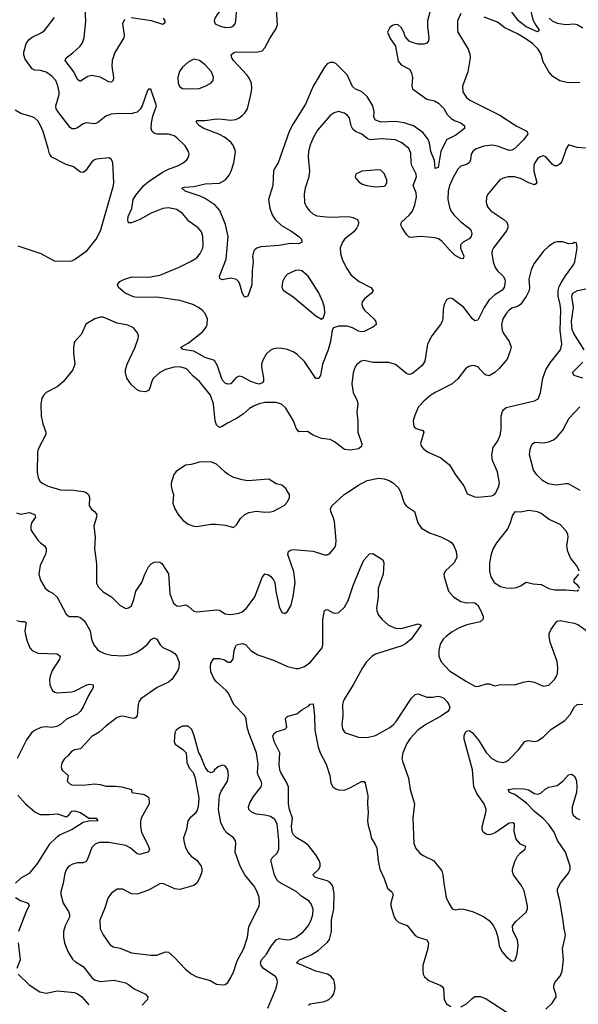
# Model space of a CAD drawing. Header units: inches. Extents: x 1682530 to 1839546, y 640742 to 791647.
# Tile 549 of 656: x 1793063 to 1796998, y 666377 to 673318. Entities that reach past the tile are written whole.
import ezdxf

# ---------------------------------------------------------------- set-up
doc = ezdxf.new("R2010")
doc.units = ezdxf.units.IN
doc.header["$MEASUREMENT"] = 0
doc.layers.add('B7696', color=7, linetype='Continuous')
doc.layers.add('B7697', color=7, linetype='Continuous')

msp = doc.modelspace()

# ---------------------------------------------------------------- linework, layer by layer
at = {"layer": 'B7696', "color": 5}
for points, elevation in [([(1793455.4, 670000), (1793511.2, 669991.2), (1793530, 669984.9), (1793546.4, 669970), (1793553.4, 669950), (1793552.7, 669890), (1793567.5, 669867.5), (1793590.8, 669850), (1793606.8, 669830), (1793604.9, 669810), (1793584.9, 669750), (1793594.9, 669670), (1793590.6, 669590), (1793603.2, 669483.2), (1793604.2, 669344.2), (1793618.6, 669318.6), (1793650, 669284.9), (1793710.4, 669250.4), (1793770, 669187.7), (1793810, 669167.7), (1793830, 669170.7), (1793850, 669186.8), (1793866.6, 669230), (1793882, 669290), (1793924, 669350), (1793945.4, 669410), (1793970, 669460.7), (1793990, 669482), (1794010, 669493.4), (1794030, 669496.3), (1794050, 669494), (1794064.5, 669484.5), (1794110, 669411), (1794121.4, 669270), (1794145.7, 669205.7), (1794170, 669186.3), (1794190, 669182.6), (1794230, 669192), (1794250, 669184.4), (1794290, 669148.7), (1794310, 669144.4), (1794450, 669158.7), (1794470, 669154.9), (1794510, 669128.8), (1794550, 669126), (1794610, 669134.9), (1794630, 669144.6), (1794661.1, 669170), (1794719.3, 669250), (1794770, 669386.8), (1794790, 669410.8), (1794810, 669407.3), (1794830, 669394), (1794850.4, 669370), (1794859.5, 669350), (1794867, 669290), (1794890, 669178), (1794910, 669138.8), (1794930, 669131), (1794950, 669146), (1794974.5, 669190), (1794990, 669252), (1795002.4, 669350), (1794993.3, 669426.7), (1794952, 669548), (1794956, 669570), (1794970, 669579.3), (1794990, 669583.7), (1795130, 669570.3), (1795210, 669544.6), (1795230, 669544.4), (1795246.3, 669553.7), (1795282, 669598), (1795290, 669618), (1795293.4, 669646.6), (1795279.6, 669779.6), (1795272.1, 669810), (1795254.2, 669850), (1795252.8, 669870), (1795260.7, 669890), (1795349.5, 669970.5), (1795393.4, 670000)], 560), ([(1794137.3, 670000), (1794145.7, 669970), (1794142.6, 669910), (1794155.3, 669870), (1794179.5, 669830), (1794212.2, 669790), (1794250, 669761.1), (1794290, 669747.2), (1794310, 669746), (1794410, 669762.6), (1794442.3, 669762.3), (1794513.7, 669753.7), (1794570, 669738), (1794590, 669758), (1794619.1, 669800.9), (1794649.7, 669830.3), (1794676.6, 669843.4), (1794730, 669854), (1794790, 669846), (1794830, 669848.4), (1794850, 669853.4), (1794926.8, 669893.2), (1794950, 669918), (1794963.7, 669950), (1794962.7, 669970), (1794945.2, 670000)], 580), ([(1795740.1, 670000), (1795745.3, 669990), (1795770.3, 669910), (1795788.5, 669888.5), (1795843.1, 669850), (1795866.5, 669770), (1795893.6, 669733.6), (1795950, 669701.3), (1796030, 669671.4), (1796090, 669642.6), (1796106.4, 669630), (1796120.3, 669610), (1796138.3, 669570), (1796142.3, 669530), (1796122.6, 669490), (1796060.4, 669430), (1796050.4, 669410), (1796052.7, 669390), (1796083.8, 669290), (1796118, 669250), (1796170, 669216.9), (1796210, 669208), (1796250.2, 669210.2), (1796270, 669206.3), (1796279.6, 669199.6), (1796290.1, 669190.1), (1796310.9, 669150.9), (1796327.6, 669110), (1796328.6, 669091.4), (1796307, 669073), (1796211.8, 669051.8), (1796159.5, 669030), (1796110, 669001.6), (1796067.2, 668970), (1796045.3, 668950), (1796025.3, 668914.7), (1796015.3, 668870), (1796014.9, 668830), (1796031.4, 668791.4), (1796090, 668728.8), (1796210, 668651.6), (1796270, 668618.9), (1796290, 668616.9), (1796350, 668637), (1796370, 668635.5), (1796410, 668622.4), (1796450, 668630.4), (1796550, 668628.7), (1796610, 668648.2), (1796650, 668654), (1796690, 668647.3), (1796750, 668620.5), (1796790, 668626.8), (1796830, 668667.3), (1796843.6, 668690), (1796851.1, 668710), (1796854.3, 668750), (1796850, 668794), (1796799.3, 668930), (1796792.7, 668970), (1796794, 668990), (1796803.9, 669016.1), (1796836.6, 669063.4), (1796850, 669077), (1796870, 669083.1), (1796970, 669062.9), (1796993.8, 669053.8), (1797090, 668985.3)], 560), ([(1796205.1, 670000), (1796214.8, 669974.8), (1796270, 669955.5), (1796290, 669953), (1796390, 669962), (1796408.7, 669970), (1796417.5, 669982.5), (1796425.4, 670000)], 580), ([(1793041.3, 669841.3), (1793070, 669833), (1793130, 669845), (1793168.5, 669830), (1793174.9, 669810), (1793145, 669770), (1793140.3, 669750), (1793142, 669722), (1793190.4, 669650), (1793208.2, 669630), (1793236.4, 669610), (1793249, 669589), (1793250.2, 669570), (1793244.7, 669550), (1793206.9, 669470), (1793198, 669410), (1793210, 669366), (1793243, 669310), (1793267.3, 669290), (1793295.4, 669275.4), (1793326, 669246), (1793390, 669126.7), (1793411.5, 669111.5), (1793470, 669110.2), (1793485.8, 669105.8), (1793519.5, 669079.5), (1793559, 669010), (1793568.1, 668950), (1793584.7, 668910), (1793610, 668878), (1793630, 668863.6), (1793667.5, 668847.5), (1793710, 668837.2), (1793790, 668833.8), (1793840.3, 668839.7), (1793883.7, 668856.3), (1793920.4, 668879.6), (1793963.3, 668916.7), (1793990, 668947.7), (1794010, 668960.7), (1794030, 668950.6), (1794052.7, 668910), (1794070, 668892.7), (1794130, 668866.7), (1794154.9, 668850), (1794170.3, 668830), (1794186.4, 668786.4), (1794184, 668750), (1794176.1, 668730), (1794134.1, 668665.9), (1794111.5, 668648.5), (1794030.1, 668609.9), (1793916.1, 668530), (1793902.2, 668510), (1793896.5, 668490), (1793891.3, 668410), (1793881.8, 668398.2), (1793870, 668392.4), (1793850, 668393.6), (1793790, 668407.2), (1793770, 668406.6), (1793750, 668398.5), (1793670, 668338), (1793623.5, 668296.5), (1793570, 668265.1), (1793490, 668178.9), (1793450, 668170.7), (1793430, 668160.4), (1793404.4, 668130), (1793374.9, 668105.1), (1793359.7, 668080.3), (1793355.3, 668050), (1793358, 668038), (1793364.6, 668024.6), (1793403.1, 667990), (1793396.3, 667950), (1793416.4, 667930), (1793430, 667924.8), (1793510, 667922.4), (1793590.2, 667930.2), (1793630, 667926.4), (1793670, 667915.8), (1793735.6, 667915.6), (1793782, 667910), (1793850.7, 667890.7), (1793852, 667870), (1793930, 667858.8), (1793950, 667851.3), (1793970, 667838), (1793975.5, 667810), (1793973.7, 667790), (1793919, 667690), (1793913.9, 667666.1), (1793914.4, 667630), (1793921.7, 667590), (1793971.2, 667490), (1793976.9, 667470), (1793969, 667451), (1793910, 667432.1), (1793890, 667438), (1793840.5, 667480.5), (1793810, 667496.5), (1793690, 667518.3), (1793622.2, 667517.8), (1793593.6, 667506.4), (1793570, 667482), (1793540, 667400), (1793530, 667384.2), (1793510, 667374), (1793470, 667373.7), (1793434.6, 667365.4), (1793409, 667351), (1793392.7, 667330), (1793381.4, 667298.6), (1793368.9, 667230), (1793351.7, 667170), (1793351.8, 667150), (1793368.8, 667090), (1793407.4, 667030), (1793414.3, 667010), (1793412.8, 666990), (1793384.2, 666930), (1793372.2, 666890), (1793372, 666850), (1793378.7, 666810), (1793402, 666750), (1793435.3, 666695.3), (1793455.9, 666675.9), (1793510, 666642.3), (1793570, 666565), (1793590, 666548.4), (1793630, 666537.8), (1793727.6, 666547.6), (1793808.6, 666528.6), (1793830, 666517.3), (1793870, 666485.1), (1793949.2, 666449.2), (1793965.3, 666430), (1793963.7, 666410), (1793924.4, 666370)], 540), ([(1797006, 669430), (1796986.6, 669470), (1796943.3, 669523.3), (1796923.5, 669570), (1796916.9, 669610), (1796927.6, 669670), (1796925.1, 669690), (1796915.1, 669710), (1796870, 669758.4), (1796793.9, 669793.9), (1796736.6, 669836.6), (1796710, 669849.6), (1796650, 669857.6), (1796590, 669846), (1796550, 669848.7), (1796534, 669826), (1796519.3, 669770), (1796502, 669730), (1796421.6, 669630), (1796398.4, 669590), (1796383.7, 669550), (1796372, 669490), (1796372.2, 669430), (1796381.3, 669390), (1796406, 669350), (1796450, 669321.3), (1796490, 669312.2), (1796529.6, 669310.4), (1796563.7, 669316.3), (1796590, 669326.8), (1796630, 669353.4), (1796681.2, 669341.2), (1796736, 669336), (1796790, 669308.7), (1796830, 669297.6), (1796910, 669298), (1796990, 669291.3), (1797002, 669298)], 580), ([(1794811.8, 666350), (1794869.7, 666490), (1794878.3, 666530), (1794876.9, 666550), (1794866.3, 666570), (1794779.6, 666630), (1794764.7, 666650), (1794759.7, 666670), (1794766.6, 666690), (1794800.4, 666730), (1794834.4, 666785.6), (1794870, 666832), (1794890, 666840.2), (1794950, 666832.3), (1794970, 666833.8), (1795010, 666850.3), (1795063, 666890), (1795094.7, 666930), (1795116.4, 666970), (1795128.6, 667010), (1795130, 667046), (1795119.3, 667079.3), (1795102.9, 667102.9), (1795050, 667137.7), (1795011.1, 667171.1), (1794890, 667237.4), (1794874.8, 667254.8), (1794857.5, 667290), (1794832.4, 667390), (1794842, 667410), (1794877, 667443), (1794887.8, 667470), (1794887.7, 667532.3), (1794875.7, 667650), (1794859.8, 667679.8), (1794830, 667701), (1794790, 667711.2), (1794730, 667717), (1794699.7, 667730), (1794676.4, 667750), (1794674.8, 667770), (1794683.7, 667796.3), (1794710, 667841.7), (1794764, 667910), (1794768.5, 667930), (1794763.1, 667950), (1794742.4, 667990), (1794738.5, 668010), (1794742.1, 668070), (1794730.8, 668150), (1794676.8, 668290), (1794666.2, 668330), (1794658.4, 668390), (1794649.8, 668409.8), (1794570.6, 668490.6), (1794532.7, 668570), (1794517.8, 668590), (1794449.8, 668650), (1794432.3, 668670), (1794422.3, 668690), (1794410, 668720.9), (1794406.3, 668753.7), (1794410, 668782.8), (1794430, 668814), (1794470, 668815.5), (1794504.9, 668804.9), (1794530, 668788.9), (1794550.8, 668789.2), (1794567.6, 668810), (1794572.6, 668870), (1794582, 668898), (1794590, 668910.3), (1794630, 668921.1), (1794653.6, 668913.6), (1794692.1, 668872.1), (1794740.9, 668840.9), (1794850, 668803.5), (1794950, 668759.3), (1795010, 668744.2), (1795030, 668745), (1795070, 668759.1), (1795110.5, 668789.5), (1795192.8, 668890), (1795198.4, 668910), (1795197.6, 669090), (1795210, 669153.4), (1795230, 669159.5), (1795270, 669136.9), (1795290, 669133.8), (1795310, 669139.6), (1795350, 669176.9), (1795375.9, 669224.1), (1795411.8, 669330), (1795478.4, 669490), (1795490, 669510.8), (1795527.3, 669552.7), (1795550, 669554), (1795621, 669510), (1795627.3, 669490), (1795624.4, 669410), (1795589.2, 669310), (1795589.2, 669250), (1795576.9, 669170), (1795577.8, 669150), (1795590, 669119.1), (1795615.8, 669090), (1795662, 669050), (1795710, 669029.3), (1795746.6, 669026.6), (1795770, 669030.2), (1795870, 669059.3), (1795890.5, 669050), (1795819.6, 668950), (1795781.7, 668918.3), (1795755.3, 668904.7), (1795570, 668844.1), (1795546, 668830), (1795505.8, 668790), (1795476.9, 668750), (1795412, 668628), (1795350.2, 668530), (1795342.3, 668510), (1795336.5, 668490), (1795340.2, 668410), (1795331.8, 668350), (1795337.7, 668317.7), (1795350, 668296.3), (1795358.8, 668290), (1795450, 668259.5), (1795510, 668257.4), (1795570, 668271.5), (1795670, 668328.5), (1795696.2, 668350), (1795714.8, 668370), (1795823.9, 668536.1), (1795850, 668560.4), (1795870, 668564.4), (1795930, 668543.1), (1795970, 668542), (1796010, 668548.5), (1796030, 668544.9), (1796050, 668534), (1796074.4, 668510), (1796086.7, 668490), (1796092.2, 668470), (1796086.4, 668450), (1796078.9, 668441.1), (1796035.5, 668410), (1795923.7, 668350), (1795866.5, 668310), (1795812.8, 668250), (1795790, 668216.3), (1795760.9, 668150), (1795756, 668110), (1795758.8, 668090), (1795802.4, 667970), (1795813.7, 667890), (1795844, 667790), (1795831.5, 667690), (1795838.7, 667510), (1795854.7, 667474.7), (1795882.5, 667442.5), (1795905.1, 667425.1), (1795977.3, 667390), (1796037, 667317), (1796044.9, 667290), (1796050.4, 667230), (1796068, 667130), (1796085.5, 667090), (1796110, 667051), (1796130, 667042.8), (1796169.5, 667050.5), (1796190, 667047.7), (1796252, 667030), (1796330, 666994.8), (1796370, 666966.8), (1796396.7, 666936.7), (1796416.7, 666896.7), (1796430.5, 666850.5), (1796441.3, 666790), (1796459.3, 666750), (1796490, 666714), (1796530, 666681), (1796550, 666684.7), (1796558, 666702), (1796567.5, 666732.5), (1796573.8, 666793.8), (1796569.5, 666829.5), (1796536.5, 666896.5), (1796534, 666930), (1796558.9, 666961.1), (1796630, 667026.8), (1796639.5, 667050), (1796640.7, 667070), (1796617, 667177), (1796600.7, 667210), (1796542, 667290), (1796534, 667310), (1796535.1, 667330), (1796550, 667382.8), (1796570, 667420.5), (1796590, 667445.5), (1796624, 667470), (1796628, 667490), (1796590, 667506.6), (1796560, 667540), (1796545.8, 667594.2), (1796549, 667649), (1796536.2, 667656.2), (1796510, 667654), (1796413.3, 667586.7), (1796390, 667576.3), (1796370, 667571.5), (1796353.4, 667573.4), (1796327, 667590), (1796320.7, 667610), (1796320.5, 667630), (1796347, 667730), (1796348, 667750), (1796335.4, 667790), (1796283.6, 667863.6), (1796261.9, 667910), (1796252, 668030), (1796194.7, 668245.3), (1796194.5, 668270), (1796204.5, 668295.5), (1796210, 668302.4), (1796230, 668306.7), (1796250, 668292.4), (1796297.3, 668237.3), (1796350, 668153.1), (1796390, 668108.8), (1796430, 668088.4), (1796470, 668081.6), (1796490, 668088.2), (1796510, 668103.8), (1796576.9, 668170), (1796621.2, 668230), (1796644.2, 668235.8), (1796690, 668230.3), (1796710, 668234), (1796750, 668260.3), (1796805.3, 668314.7), (1796902.6, 668377.4), (1796940.4, 668419.6), (1796970, 668472.7), (1796990, 668490.3), (1797030, 668493.4)], 540), ([(1797008.7, 669310), (1796995.3, 669330), (1796968.7, 669350), (1796968.9, 669368.9), (1797002.7, 669410)], 580), ([(1793043.5, 669083.5), (1793070, 669075.4), (1793094.7, 669074.7), (1793108.4, 669068.4), (1793098.5, 669010), (1793100.6, 668990), (1793116, 668936), (1793135.3, 668890), (1793150.5, 668870), (1793190, 668851.7), (1793326.7, 668846.7), (1793347.7, 668830), (1793342.4, 668810), (1793292.4, 668730), (1793276.4, 668690), (1793272.5, 668667.5), (1793274.4, 668630), (1793291.8, 668591.8), (1793310, 668578.4), (1793330, 668571.8), (1793430, 668579.5), (1793450, 668584.9), (1793530, 668626.7), (1793552.8, 668632.8), (1793581, 668630), (1793581.3, 668610), (1793547.3, 668552.7), (1793510, 668473), (1793490, 668442.7), (1793470, 668423.1), (1793393.5, 668386.5), (1793350.1, 668349.9), (1793325.1, 668334.9), (1793290, 668328.4), (1793250, 668332.5), (1793212.1, 668327.9), (1793171.8, 668310), (1793146, 668290), (1793110, 668242), (1793044.9, 668110)], 520), ([(1795096.9, 666370), (1795110, 666381.1), (1795210, 666397.2), (1795239.6, 666410), (1795262, 666430), (1795275.4, 666450), (1795284.4, 666490), (1795281.7, 666530), (1795275.4, 666550), (1795255.2, 666575.2), (1795232.3, 666590), (1795150, 666611.6), (1795012.7, 666670), (1795035.1, 666690), (1795115.3, 666724.7), (1795164.9, 666755.1), (1795228.2, 666811.8), (1795245.2, 666834.8), (1795260.6, 666890), (1795260.6, 666970), (1795276.3, 667050), (1795279, 667159), (1795269.9, 667209.9), (1795250, 667235.5), (1795228, 667248), (1795147.3, 667270), (1795127.3, 667290), (1795170.8, 667330), (1795179.4, 667350), (1795179.4, 667370), (1795172.5, 667390), (1795148.9, 667430), (1795097.1, 667497.1), (1795075, 667515), (1795010, 667552.1), (1794991.8, 667571.8), (1794982.4, 667590), (1794977.5, 667630), (1794983.7, 667690), (1794964.6, 667750), (1794957.2, 667790), (1794956.8, 667910), (1794943, 667943), (1794902, 668010), (1794895.3, 668030), (1794889.8, 668070.2), (1794894.3, 668150), (1794855.8, 668230), (1794846.6, 668270), (1794854.7, 668285.3), (1794870, 668298), (1794930, 668317.3), (1794945.2, 668330), (1794936, 668390), (1794941.2, 668398.8), (1794952, 668408), (1795015.1, 668424.9), (1795050, 668452.7), (1795099.3, 668480.7), (1795110, 668492), (1795130, 668494), (1795140.4, 668410), (1795141.6, 668310), (1795166, 668190), (1795180.2, 668150), (1795222.9, 668070), (1795248.1, 667990), (1795254.9, 667934.9), (1795268.5, 667910), (1795290, 667895.3), (1795309.1, 667889.1), (1795350, 667887.6), (1795394.3, 667905.7), (1795470, 667947.7), (1795490, 667946.8), (1795496.7, 667936.7), (1795515.8, 667850), (1795513.2, 667790), (1795517.8, 667730), (1795513.4, 667670), (1795517.2, 667637.2), (1795532.8, 667590), (1795538, 667550), (1795570, 667499.3), (1795577.9, 667477.9), (1795587.6, 667387.6), (1795599.6, 667330), (1795630, 667264), (1795654.5, 667194.5), (1795683.8, 667170), (1795694.6, 667150), (1795677.6, 667090), (1795678.2, 667070), (1795701.8, 666990), (1795712.6, 666972.6), (1795733.7, 666953.7), (1795792.5, 666932.5), (1795850, 666862.3), (1795870, 666849.1), (1795930.2, 666830.2), (1795943.7, 666810), (1795938.3, 666770), (1795904, 666650), (1795902.6, 666610), (1795906, 666590), (1795915.8, 666570), (1795945.2, 666545.2), (1796029.1, 666509.1), (1796040.3, 666500.3), (1796047.7, 666487.7), (1796054, 666410), (1796070, 666380.7), (1796100.6, 666360.6)], 520), ([(1796770, 666342), (1796814.2, 666385.8), (1796841.4, 666430), (1796839.8, 666450), (1796826.6, 666490), (1796826.6, 666510), (1796832.7, 666530), (1796870, 666575.3), (1796883.7, 666610), (1796894.4, 666690), (1796886, 666770), (1796906.4, 666850), (1796907.4, 666870), (1796897.6, 666910), (1796891.6, 666968.4), (1796867.2, 667107.2), (1796851, 667170), (1796852.4, 667190), (1796873.5, 667230), (1796930, 667301.3), (1796939.8, 667330), (1796940.3, 667350), (1796907.6, 667450), (1796851.4, 667531.4), (1796827.3, 667590), (1796790, 667643.7), (1796750, 667687.4), (1796690, 667736.7), (1796633.7, 667793.7), (1796550, 667856.8), (1796513.2, 667870), (1796503.7, 667890), (1796550, 667898.8), (1796615.5, 667895.5), (1796648.2, 667888.2), (1796690, 667862.4), (1796710, 667858), (1796734.3, 667865.7), (1796765.9, 667894.1), (1796790, 667908.4), (1796850, 667919.3), (1796889.4, 667950), (1796930, 667993.4), (1796950, 667999.1), (1796968.2, 667988.2), (1796978, 667970), (1796984.9, 667950), (1796988.1, 667908.1), (1796986.4, 667870), (1796954, 667770), (1796955.6, 667730), (1796963.1, 667710), (1796990, 667686.3), (1797010, 667680.3)], 520), ([(1793050, 667850.4), (1793103.7, 667790), (1793170, 667732.8), (1793190, 667721.3), (1793210, 667715.9), (1793270, 667714.2), (1793330, 667719.2), (1793390, 667698.5), (1793409.6, 667710), (1793430, 667737.4), (1793450, 667740.2), (1793490, 667728.4), (1793550, 667690.2), (1793602, 667690), (1793614, 667670), (1793550, 667668.4), (1793510, 667659.1), (1793431.8, 667610), (1793347.6, 667572.4), (1793318.7, 667550), (1793270, 667502.6), (1793187.8, 667372.2), (1793130, 667298), (1793070, 667266), (1793032.4, 667230)], 520), ([(1793032.7, 667130), (1793069.3, 667109.3), (1793122, 667090), (1793130.4, 667070), (1793109.1, 667030.9), (1793053.6, 666890)], 520), ([(1793053, 666810), (1793066.2, 666690), (1793043.6, 666630)], 520), ([(1793052.4, 666590), (1793130, 666513.1), (1793203.6, 666463.6), (1793250, 666454.6), (1793330, 666472.8), (1793450, 666459.1), (1793470, 666451.3), (1793501.1, 666430), (1793550, 666374)], 520), ([(1796170, 666358.9), (1796210, 666380.9), (1796250, 666418.9), (1796269.1, 666430.9), (1796310, 666432.3), (1796350, 666415.3), (1796530, 666296.9)], 520)]:
    msp.add_lwpolyline(points, dxfattribs=dict(at, elevation=elevation))
at = {"layer": 'B7696', "color": 5, "elevation": 560}
msp.add_lwpolyline([(1794250, 668337), (1794210, 668337), (1794190, 668329.4), (1794165.5, 668310), (1794156.3, 668290), (1794151, 668230), (1794158, 668210), (1794213, 668173), (1794234.8, 668150), (1794240.7, 668080.7), (1794259.9, 668039.9), (1794284.7, 668010), (1794298, 667970), (1794324.9, 667830), (1794320.5, 667770), (1794313.8, 667746.2), (1794298.6, 667721.4), (1794260.7, 667690), (1794248, 667670), (1794237.1, 667610), (1794217.6, 667550), (1794218.7, 667530), (1794228.7, 667490), (1794248.2, 667448.2), (1794270, 667420.5), (1794311.8, 667391.8), (1794340.4, 667350), (1794347, 667330), (1794346, 667310), (1794331.6, 667270), (1794310, 667231.6), (1794290, 667215.1), (1794190, 667185.5), (1794155.1, 667190), (1794070, 667228), (1794050, 667226.3), (1793970, 667181.7), (1793890, 667152.1), (1793850, 667154.7), (1793790, 667189.5), (1793750, 667189.4), (1793710, 667160.9), (1793686.4, 667130), (1793660.9, 667050), (1793627.6, 666970), (1793628.8, 666910), (1793650, 666865.5), (1793698.9, 666798.9), (1793722, 666782), (1793770, 666771.6), (1793850, 666739), (1793990, 666722.6), (1794030, 666722.6), (1794090, 666747), (1794110, 666744.2), (1794151.5, 666710), (1794230, 666623.7), (1794270, 666592), (1794311, 666570), (1794405.3, 666545.3), (1794450, 666518.8), (1794490, 666514), (1794510, 666517.3), (1794530, 666530.8), (1794550, 666566.8), (1794570.7, 666609.3), (1794595.8, 666684.2), (1794641.4, 666770), (1794667, 666850), (1794678.1, 666921.9), (1794749.7, 667070), (1794752.6, 667090), (1794748.7, 667130), (1794735.8, 667170), (1794715.3, 667210), (1794649.7, 667290), (1794615.4, 667350), (1794579.7, 667450), (1794585.6, 667510), (1794582, 667530), (1794569.4, 667550), (1794523.6, 667583.6), (1794504.5, 667604.5), (1794478.9, 667658.9), (1794464.2, 667750), (1794471.5, 667848.5), (1794481.2, 667878.8), (1794526.6, 667950), (1794533.3, 667990), (1794529.3, 668030), (1794510, 668057.2), (1794490, 668062.7), (1794461, 668050), (1794436, 668030), (1794430, 668018), (1794411.6, 668008.4), (1794390, 668018), (1794369.3, 668049.3), (1794337.2, 668130), (1794324, 668150), (1794291.8, 668270), (1794275.1, 668315.1)], close=True, dxfattribs=at)
at = {"layer": 'B7697', "color": 5}
for points, elevation in [([(1795974, 673450), (1795935.2, 673310), (1795935, 673270), (1795945.8, 673190), (1795942.6, 673170), (1795930, 673153.6), (1795910, 673146), (1795870, 673146), (1795834, 673154), (1795807.2, 673167.2), (1795778.9, 673198.9), (1795769.5, 673230), (1795750, 673262.7), (1795730, 673280.7), (1795710, 673284.5), (1795690, 673277), (1795670, 673262.7), (1795654, 673230), (1795670, 673191.3), (1795710.5, 673130.5), (1795730, 673026.8), (1795750, 673000.4), (1795809.2, 672969.2), (1795822.9, 672942.9), (1795829.2, 672910), (1795824.6, 672850), (1795830.3, 672830.3), (1795930, 672758.5), (1795985.4, 672745.4), (1796014.3, 672730), (1796050, 672693.1), (1796074.9, 672650), (1796101.4, 672621.4), (1796130, 672604.9), (1796170.5, 672590), (1796195.5, 672570), (1796197.3, 672550), (1796135.9, 672504.1), (1796070.4, 672470), (1796061.9, 672458.1), (1796030.1, 672389.9), (1796010, 672275.1), (1795990, 672268.7), (1795984.5, 672324.5), (1795959.1, 672390), (1795949.9, 672450), (1795937.4, 672477.4), (1795902, 672522), (1795837.7, 672570), (1795771.1, 672591.1), (1795710, 672600.7), (1795610, 672595.4), (1795569.2, 672609.2), (1795556.8, 672630), (1795559.6, 672670), (1795551.1, 672710), (1795510, 672775.7), (1795471.6, 672811.6), (1795428.5, 672828.5), (1795406.5, 672846.5), (1795369.8, 672930), (1795290, 673009.6), (1795270, 673017.4), (1795250, 673016.3), (1795230, 673006), (1795210, 672982.9), (1795131.1, 672850), (1795077.1, 672722.9), (1794990, 672584.4), (1794961.8, 672530), (1794883.6, 672310), (1794858.9, 672270), (1794851.7, 672250), (1794846.5, 672150), (1794815.3, 672050), (1794823.9, 671990), (1794842.3, 671942.3), (1794862, 671910), (1794907.1, 671867.1), (1794974, 671830), (1795030.4, 671790), (1795047.7, 671770), (1795050.6, 671750), (1795030, 671738.4), (1794970, 671739.2), (1794890, 671725.4), (1794762.4, 671717.6), (1794732.3, 671707.7), (1794721.3, 671698.7), (1794712.3, 671687.7), (1794703.9, 671650), (1794707.8, 671610), (1794700.3, 671550), (1794697.4, 671450), (1794670, 671369), (1794656.8, 671363.2), (1794650, 671361.2), (1794642.7, 671370), (1794630, 671395.3), (1794614.5, 671454.5), (1794606.6, 671470), (1794590, 671486.6), (1794550, 671496.2), (1794490, 671483.7), (1794472.9, 671492.9), (1794469.7, 671510), (1794517.1, 671630), (1794530.5, 671790), (1794513.7, 671873.7), (1794473, 671973), (1794439.8, 672010), (1794370, 672056.5), (1794334.4, 672074.4), (1794229.6, 672110), (1794204.5, 672130), (1794223.3, 672136.7), (1794290, 672142.5), (1794370, 672161.5), (1794470, 672164.6), (1794511.7, 672188.3), (1794538.4, 672221.6), (1794552.5, 672250), (1794570.5, 672310), (1794581.8, 672370), (1794582.2, 672390), (1794569, 672430), (1794550, 672454), (1794505.3, 672490), (1794466.6, 672510), (1794359.7, 672550), (1794328.4, 672570), (1794305.1, 672594.9), (1794312.5, 672607.5), (1794368.3, 672608.3), (1794450, 672618.1), (1794490, 672618), (1794550, 672609.5), (1794585.1, 672614.9), (1794610, 672625.8), (1794630, 672641.7), (1794650, 672662.6), (1794666.6, 672690), (1794691.6, 672790), (1794697.4, 672830), (1794694.8, 672870), (1794677.8, 672910), (1794663.2, 672930), (1794569.8, 673030), (1794557.7, 673050), (1794553.6, 673070), (1794572.1, 673087.9), (1794588.3, 673091.7), (1794730, 673088), (1794770, 673099.5), (1794790, 673119.1), (1794827.2, 673190), (1794868.3, 673251.7), (1794878.5, 673281.5), (1794868.8, 673430)], 520), ([(1796646.3, 673450), (1796677.9, 673317.9), (1796698.5, 673278.5), (1796720.9, 673250), (1796719.6, 673240.4), (1796710, 673233.6), (1796630, 673268), (1796576.8, 673310), (1796523.2, 673383.2)], 520), ([(1793801.4, 673318.6), (1793787.8, 673290), (1793798.5, 673210), (1793795.6, 673190), (1793732.1, 673087.9), (1793713.5, 673030), (1793712.5, 672990), (1793723.9, 672910), (1793722, 672890), (1793710, 672876.9), (1793690, 672879.7), (1793630, 672912.6), (1793570, 672924.2), (1793541.7, 672918.3), (1793490, 672883.7), (1793485.6, 672885.6), (1793470, 672897.2), (1793445.1, 672950), (1793383.6, 673030), (1793389.4, 673050), (1793436.5, 673083.5), (1793488.7, 673131.3), (1793504.9, 673155.1), (1793517.3, 673190), (1793529.8, 673310), (1793523.5, 673390)], 520), ([(1796170, 673360.9), (1796146.4, 673310), (1796146, 673250), (1796150.4, 673230), (1796222.6, 673110), (1796234, 673074), (1796236, 673050), (1796219.6, 672950), (1796183.1, 672850), (1796185.7, 672810), (1796196.5, 672790), (1796210.4, 672770), (1796234.4, 672750), (1796444.2, 672644.2), (1796559.5, 672570), (1796630, 672535.6), (1796637.6, 672530), (1796643.7, 672510), (1796612.6, 672470), (1796550, 672411.1), (1796530, 672398), (1796510, 672397.1), (1796430, 672426.5), (1796390, 672433.1), (1796332.8, 672427.2), (1796274.1, 672405.9), (1796254.3, 672390), (1796243.2, 672370), (1796238.3, 672330), (1796230.2, 672309.8), (1796210, 672298), (1796170, 672285.6), (1796150, 672265.1), (1796118.2, 672210), (1796091.1, 672150), (1796081.2, 672110), (1796079.8, 672050), (1796090, 671995.5), (1796101.1, 671970), (1796121.3, 671941.3), (1796170, 671892.3), (1796228.6, 671848.6), (1796242.8, 671830), (1796249.1, 671810), (1796244.4, 671790), (1796230, 671773.7), (1796186.4, 671750), (1796169.1, 671730), (1796168.5, 671708.5), (1796192, 671650), (1796186.8, 671633.2), (1796170, 671633.6), (1796130, 671655.3), (1796090, 671694.6), (1796037.5, 671757.5), (1796014.2, 671774.2), (1795990, 671781.3), (1795890, 671789.8), (1795810, 671783.5), (1795790, 671801.6), (1795756.9, 671850), (1795748, 671870), (1795753, 671890), (1795810, 671941.7), (1795831.1, 671968.9), (1795847.6, 672012.4), (1795858.9, 672070), (1795856.8, 672096.8), (1795834, 672150), (1795857.7, 672210), (1795855.5, 672230), (1795825, 672290), (1795820.3, 672310), (1795817.4, 672377.4), (1795803.5, 672410), (1795754.7, 672450), (1795710, 672470.7), (1795610, 672479.1), (1795531.6, 672471.6), (1795510, 672481.4), (1795473.7, 672510), (1795429.6, 672530), (1795410, 672546), (1795399.1, 672570), (1795385.9, 672625.9), (1795370, 672645.1), (1795350, 672659.7), (1795308.7, 672671.3), (1795277.4, 672662.6), (1795250, 672641.6), (1795161.8, 672538.2), (1795130, 672485.1), (1795107.3, 672430), (1795097.6, 672390), (1795094.7, 672350), (1795105, 672250), (1795099.7, 672210), (1795074.4, 672130), (1795066.9, 672090), (1795069, 672030), (1795080.9, 672000.9), (1795103.7, 671970), (1795128.6, 671948.6), (1795155.2, 671935.2), (1795245, 671925), (1795382, 671930), (1795410, 671924.4), (1795441.6, 671910), (1795448.5, 671890), (1795446.7, 671870), (1795438.7, 671850), (1795417.5, 671822.5), (1795350.3, 671770), (1795336.9, 671750), (1795321.5, 671710), (1795322, 671670), (1795334.6, 671630), (1795363.2, 671570), (1795397.9, 671517.9), (1795453.3, 671473.3), (1795535.5, 671430), (1795552.7, 671410), (1795541.6, 671390), (1795493, 671350), (1795476.3, 671330), (1795473, 671310), (1795479.3, 671290), (1795493, 671270), (1795558.8, 671210), (1795570.8, 671190), (1795574.8, 671170), (1795551, 671150), (1795490, 671121), (1795470, 671117.2), (1795450, 671122.7), (1795406.7, 671146.7), (1795370, 671157.8), (1795310, 671158.3), (1795274.4, 671145.6), (1795264, 671130), (1795251.5, 671048.5), (1795236.5, 670990), (1795196.4, 670890), (1795181.6, 670810), (1795170, 670789.4), (1795148.3, 670788.3), (1795069.1, 670909.1), (1795018, 670958), (1794994.1, 670974.1), (1794950, 670993.5), (1794910, 671001.2), (1794878.5, 671001.5), (1794850, 670998), (1794830, 670989.5), (1794800.3, 670959.7), (1794777.2, 670922.8), (1794767.2, 670890), (1794767.2, 670870), (1794781.1, 670790), (1794779.5, 670770), (1794770, 670757), (1794750.2, 670749.8), (1794730, 670752.4), (1794690, 670766.6), (1794630, 670799.7), (1794610, 670804.7), (1794585.9, 670794.1), (1794550, 670752), (1794530, 670748.3), (1794510, 670756.3), (1794490, 670778.4), (1794457, 670877), (1794434.8, 670914.8), (1794370, 670935.5), (1794290, 670981.6), (1794211.9, 670991.9), (1794198, 671010), (1794250, 671037.2), (1794350, 671117.6), (1794375.5, 671150), (1794382.5, 671170), (1794385.6, 671210), (1794370, 671246), (1794348.4, 671270), (1794321.3, 671290), (1794281.6, 671310), (1794190, 671338), (1794030, 671361.6), (1793890, 671359.8), (1793863.6, 671363.6), (1793806.6, 671390), (1793759.5, 671430), (1793752.3, 671450), (1793758.4, 671461.6), (1793767.9, 671472.1), (1793802, 671490), (1793855.6, 671504.4), (1793970, 671503), (1794050, 671516.8), (1794186.4, 671573.6), (1794270, 671615.3), (1794310, 671639.3), (1794335.1, 671670), (1794351.8, 671708.2), (1794355.1, 671730), (1794354, 671790), (1794343.3, 671823.3), (1794319.5, 671850), (1794255.7, 671895.7), (1794210, 671951.3), (1794170, 671979.1), (1794111.7, 671991.7), (1794070, 671986.8), (1793990, 671954.3), (1793910, 671908.4), (1793850, 671886.6), (1793830, 671886), (1793824.5, 671904.5), (1793827.9, 671930), (1793852.3, 671987.7), (1793862, 672050), (1793879.8, 672080.2), (1793938.2, 672150), (1793970, 672176.8), (1794074.5, 672245.5), (1794110, 672264), (1794180.9, 672290), (1794215.1, 672310), (1794239.5, 672330), (1794252, 672350), (1794255.6, 672370), (1794251.7, 672388.3), (1794229.6, 672430), (1794170, 672486.3), (1794150, 672499.1), (1794110, 672511.7), (1794030, 672510.9), (1794010, 672517.4), (1793996.3, 672530), (1793989.8, 672550), (1793990.7, 672590), (1794001.1, 672638.9), (1794026.6, 672710), (1793987.3, 672827.3), (1793970, 672828), (1793962, 672818), (1793924.9, 672710), (1793912.3, 672687.7), (1793890, 672665.7), (1793846.5, 672653.5), (1793762.7, 672657.3), (1793707.6, 672652.4), (1793670, 672637.7), (1793610, 672592), (1793590, 672584.8), (1793530, 672589.9), (1793510, 672583.9), (1793470, 672556.8), (1793450, 672549.8), (1793430, 672549.7), (1793418.8, 672558.8), (1793330.5, 672670), (1793319, 672690), (1793316.6, 672710), (1793339.9, 672790), (1793340.2, 672810), (1793332.5, 672852.5), (1793317.4, 672890), (1793290, 672920.9), (1793250, 672947), (1793210, 672959.3), (1793170, 672962), (1793150, 672971.5), (1793100.4, 673040.4), (1793091.9, 673070), (1793092.4, 673090), (1793108.5, 673150), (1793130, 673177.6), (1793150, 673195.4), (1793213.8, 673226.2), (1793237.5, 673242.5), (1793307.1, 673332.9)], 540), ([(1794073.4, 673330), (1794086, 673310), (1794084.9, 673295.1), (1794070, 673284.2), (1793990.5, 673310.5), (1793849.2, 673330.8)], 520), ([(1797010, 672872.2), (1796995.7, 672875.7), (1796927.8, 672872.2), (1796866.9, 672886.9), (1796817.7, 672917.7), (1796790, 672949.7), (1796750, 673021), (1796735.4, 673075.4), (1796716.6, 673110), (1796674.5, 673150), (1796617, 673190), (1796570, 673218.5), (1796480.7, 673260.7), (1796430, 673299.8), (1796335, 673335)], 540), ([(1796794, 673330), (1796813.6, 673310), (1796850, 673294.7), (1796910, 673284.7), (1796970, 673289.3), (1796990, 673285), (1797030, 673261.6)], 540), ([(1793050, 671723.1), (1793211, 671670), (1793310, 671614.8), (1793350, 671619.1), (1793410, 671615.8), (1793430, 671618.4), (1793450, 671628.4), (1793537.6, 671690), (1793600.5, 671770), (1793632.1, 671830), (1793723.6, 672150), (1793726.6, 672170), (1793719.1, 672310), (1793710, 672332), (1793690, 672343.5), (1793604.3, 672335.7), (1793589.2, 672330.8), (1793570, 672315.6), (1793526.7, 672253.3), (1793510, 672241.6), (1793490, 672242.4), (1793441.8, 672281.8), (1793390, 672297.4), (1793289.9, 672349.9), (1793271.6, 672371.6), (1793264.1, 672410), (1793227.7, 672530), (1793210, 672571.8), (1793190, 672604.5), (1793170, 672622.9), (1793150, 672633.6), (1793070, 672655.8), (1793030, 672680.4)], 560), ([(1797050, 672412.8), (1796990, 672417), (1796930, 672435.3), (1796913.2, 672406.8), (1796882.6, 672317.4), (1796870, 672300.9), (1796850, 672287.3), (1796830, 672287.3), (1796816.6, 672296.6), (1796770, 672351.5), (1796750, 672357.4), (1796730, 672351.2), (1796710, 672336.9), (1796691.8, 672310), (1796684.7, 672290), (1796684.2, 672250), (1796705.5, 672170), (1796699.9, 672160.1), (1796690, 672154.5), (1796650, 672168.7), (1796590, 672199.3), (1796549.1, 672210.9), (1796504.7, 672210), (1796470, 672201.3), (1796446.4, 672190), (1796363.1, 672090), (1796352.2, 672070), (1796348.5, 672030), (1796358.5, 671998.5), (1796381.3, 671970), (1796474, 671910), (1796494.6, 671890), (1796502.3, 671870), (1796500.9, 671850), (1796491.6, 671830), (1796400.3, 671710), (1796391.5, 671690), (1796389.1, 671670), (1796397.5, 671610), (1796413, 671570), (1796428, 671548), (1796467.9, 671510), (1796479.7, 671490), (1796483.2, 671470), (1796475.8, 671430), (1796458.7, 671410), (1796410, 671378.9), (1796370, 671342.4), (1796334.4, 671290), (1796290, 671199.5), (1796270, 671196.2), (1796252.3, 671210), (1796192, 671290), (1796110, 671353.2), (1796090, 671354), (1796070, 671342), (1796054, 671310), (1796046, 671274), (1796044.4, 671210), (1796038.4, 671190), (1796028.5, 671170), (1795967.4, 671090), (1795936.9, 671030), (1795918, 670910), (1795898.7, 670881.3), (1795830, 670824.7), (1795810, 670816.9), (1795790, 670821.6), (1795710, 670886.3), (1795662.2, 670902.2), (1795550, 670901.1), (1795490, 670915.4), (1795469.1, 670910.9), (1795435.3, 670884.7), (1795420.9, 670859.1), (1795411.1, 670828.9), (1795402, 670750), (1795412.2, 670690), (1795439.7, 670630), (1795444.2, 670610), (1795438.2, 670550), (1795445, 670490), (1795445.4, 670410), (1795472.8, 670327.2), (1795470.4, 670309.6), (1795450, 670293.2), (1795390, 670283.6), (1795350, 670288), (1795281.7, 670341.7), (1795250, 670359.5), (1795190, 670366.6), (1795130, 670389.4), (1795090, 670414), (1795030, 670413.6), (1795010, 670438), (1794990.9, 670490), (1794938.4, 670578.4), (1794906.9, 670606.9), (1794870, 670619.8), (1794790, 670618.5), (1794750.1, 670609.9), (1794710, 670594.2), (1794682.3, 670577.7), (1794639.6, 670540.4), (1794590, 670505.6), (1794526.2, 670473.8), (1794490, 670449.6), (1794470, 670442.9), (1794450, 670462), (1794440.3, 670490), (1794427.6, 670610), (1794406, 670670), (1794330, 670768.2), (1794285.6, 670805.6), (1794244.7, 670850), (1794230, 670858.8), (1794190, 670870.6), (1794150, 670867.8), (1794090, 670852.4), (1794050, 670831.7), (1794004.9, 670790), (1793994, 670770), (1793980.7, 670719.3), (1793970, 670704.2), (1793950, 670694), (1793910, 670699.7), (1793890, 670709.7), (1793850, 670744.2), (1793818.2, 670790), (1793807.5, 670830), (1793808.4, 670850), (1793819.8, 670890), (1793876.9, 671010), (1793898, 671070), (1793899.3, 671090), (1793893.2, 671110), (1793864.7, 671144.7), (1793823.8, 671163.8), (1793750, 671177.8), (1793650, 671222), (1793630, 671222), (1793591, 671210), (1793527.9, 671172.1), (1793498.8, 671101.2), (1793450, 671048), (1793442.4, 671010), (1793441.3, 670970), (1793450.4, 670890), (1793437.3, 670850), (1793370, 670764.5), (1793327.3, 670730), (1793250.3, 670689.7), (1793230.3, 670669.7), (1793219.5, 670650), (1793211.9, 670608.1), (1793214.6, 670525.4), (1793225.2, 670470), (1793247.5, 670410), (1793246.5, 670393.5), (1793192.4, 670290), (1793188.3, 670268.3), (1793186.3, 670126.3), (1793191.8, 670091.8), (1793204.8, 670064.8), (1793220.7, 670050), (1793264, 670030), (1793350, 670003.9), (1793390, 670000.2), (1793430, 670004), (1793455.4, 670000)], 560), ([(1796425.4, 670000), (1796439, 670030), (1796442.7, 670050), (1796428, 670130), (1796394, 670210), (1796388.3, 670250), (1796398.9, 670301.1), (1796431.1, 670350), (1796448.4, 670390), (1796454, 670430), (1796455.6, 670524.4), (1796463.3, 670556.7), (1796471.2, 670568.8), (1796490, 670583), (1796689.6, 670630.4), (1796715.1, 670644.9), (1796731.6, 670688.4), (1796747.2, 670790), (1796769.8, 670850.2), (1796800.4, 670899.6), (1796872, 670990), (1796881.1, 671030), (1796870.9, 671130), (1796875, 671270), (1796871.1, 671310), (1796855.3, 671370), (1796855.5, 671410), (1796863.1, 671436.9), (1796876.9, 671463.1), (1796907.2, 671512.8), (1796964.7, 671590), (1796973.3, 671610), (1796989.1, 671709.1), (1796986, 671746), (1796970, 671748), (1796958.8, 671741.2), (1796930, 671737.2), (1796890, 671752), (1796850, 671751.8), (1796830, 671747), (1796790, 671722), (1796754.1, 671685.9), (1796683.8, 671596.2), (1796666.1, 671553.9), (1796650.3, 671490), (1796655.3, 671430), (1796652.4, 671410), (1796630, 671367.6), (1796591.3, 671310), (1796570, 671297.1), (1796530, 671283.5), (1796510.3, 671270), (1796491.6, 671250), (1796466.5, 671210), (1796456.9, 671170), (1796462.6, 671130), (1796470, 671110.8), (1796510.4, 671050), (1796524.2, 671010), (1796521.5, 670990), (1796496.1, 670923.9), (1796441.8, 670858.2), (1796410.2, 670829.8), (1796370, 670808.2), (1796350, 670811.5), (1796338.5, 670818.5), (1796289.2, 670870), (1796270, 670878.7), (1796250, 670880.7), (1796226.6, 670873.4), (1796203.4, 670856.6), (1796150, 670786), (1796110.6, 670750), (1795990.5, 670690), (1795959.3, 670670), (1795910, 670628.3), (1795873.1, 670590), (1795846.7, 670530), (1795834.4, 670490), (1795839.1, 670450), (1795855.8, 670435.8), (1795902, 670422), (1795910.4, 670410.4), (1795887.4, 670330), (1795893, 670310), (1795910, 670290.6), (1795940.7, 670270), (1796030.2, 670230.2), (1796090, 670179.1), (1796133.4, 670110), (1796192.5, 670032.5), (1796205.1, 670000)], 580), ([(1797039.1, 670990), (1796965.8, 671105.8), (1796954.3, 671134.3), (1796950.7, 671190.7), (1796965.2, 671290), (1796952.7, 671370), (1796959.1, 671390), (1796991.9, 671408.1), (1797075.3, 671424.7)], 560), ([(1797030, 670789.8), (1796969.6, 670810), (1796958, 670830), (1797030, 670903.5)], 560), ([(1797011, 670000), (1796930, 670045.1), (1796910, 670046.8), (1796842.7, 670037.3), (1796786, 670046), (1796745.5, 670070), (1796705.3, 670110), (1796682.5, 670142.5), (1796655.3, 670250), (1796658.8, 670290), (1796670, 670323.8), (1796690, 670339), (1796750, 670335.5), (1796790, 670342.2), (1796823.9, 670356.1), (1796850, 670376.5), (1796890, 670424.6), (1796933.7, 670510), (1797008.4, 670590)], 560), ([(1794945.2, 670000), (1794939.3, 670010), (1794910, 670036), (1794870, 670046.6), (1794818.9, 670078.9), (1794670, 670066.6), (1794630, 670073.7), (1794571.8, 670091.8), (1794531.8, 670111.8), (1794510, 670128.2), (1794450, 670185.6), (1794410, 670200.5), (1794330, 670197.6), (1794270, 670182.9), (1794230, 670178.4), (1794166.2, 670133.8), (1794148.4, 670111.6), (1794128.8, 670050), (1794128.9, 670030), (1794137.3, 670000)], 580), ([(1795393.4, 670000), (1795445.2, 670034.8), (1795510, 670069.2), (1795590, 670085.3), (1795630, 670081.1), (1795666.8, 670070), (1795690, 670055.5), (1795730, 670019.1), (1795740.1, 670000)], 560)]:
    msp.add_lwpolyline(points, dxfattribs=dict(at, elevation=elevation))
for points, elevation in [([(1794571.5, 673451.5), (1794550, 673446.3), (1794504.7, 673415.3), (1794457.8, 673362.2), (1794438, 673330), (1794432.4, 673310), (1794440.5, 673290), (1794470, 673273.7), (1794510, 673263.6), (1794550, 673265.3), (1794567, 673273), (1794580.7, 673290), (1794584.7, 673310), (1794591.2, 673370), (1794589.6, 673429.6), (1794584.1, 673444.1)], 540), ([(1794290, 673039.5), (1794250, 673019.5), (1794210, 672984.5), (1794188.2, 672951.8), (1794177.4, 672910), (1794178.7, 672870), (1794190, 672845.5), (1794210, 672832.4), (1794230, 672830.4), (1794326.2, 672833.8), (1794370, 672848.4), (1794410, 672870.7), (1794426.6, 672890), (1794427.3, 672910), (1794413, 672950), (1794370, 673000.5), (1794330, 673031.5)], 540), ([(1795590, 672259.5), (1795474, 672250), (1795431.3, 672230), (1795426, 672210), (1795430, 672202), (1795453.7, 672173.7), (1795478.5, 672158.5), (1795508.3, 672148.3), (1795570, 672139.1), (1795630, 672144), (1795639, 672150), (1795649.2, 672170), (1795649.3, 672190), (1795630, 672233.2), (1795610, 672254.5)], 560), ([(1795030, 671553.3), (1795004.7, 671550), (1794950, 671523.6), (1794930, 671503.7), (1794915.3, 671470), (1794910.4, 671430.4), (1794920.5, 671410), (1794987.1, 671367.1), (1795150, 671230.5), (1795190, 671206), (1795202, 671218), (1795211.4, 671248.6), (1795209.7, 671290), (1795198.7, 671330), (1795170, 671393), (1795094.7, 671510), (1795050, 671548)], 540)]:
    msp.add_lwpolyline(points, close=True, dxfattribs=dict(at, elevation=elevation))

doc.saveas('drawing.dxf')
